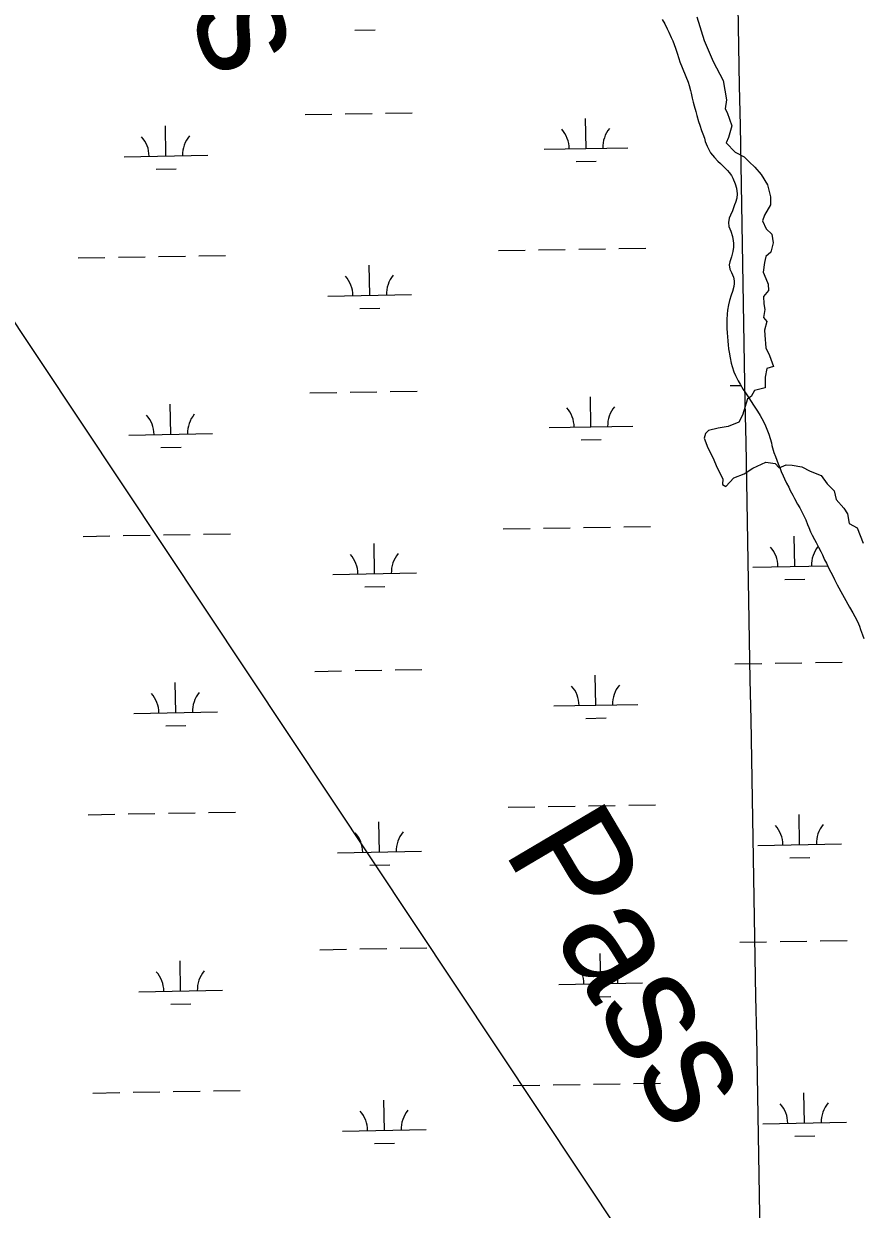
# Model space of a CAD drawing. Extents: x 3903937 to 3942190, y 260677 to 286651.
# Drawn here: x 3933832 to 3934835, y 270584 to 272001 of the extents above; entities that cross this region are included whole.
import ezdxf

# ---------------------------------------------------------------- set-up
doc = ezdxf.new("R2010")
doc.units = 0
for name, color, linetype in [('V-GRID-MAJR', 7, 'Continuous'), ('V-RIVR-EDGE', 7, 'Continuous'), ('V-RIVR-IDEN', 7, 'Continuous'), ('V-UTIL-LINE', 7, 'Continuous'), ('V-WETL-SWMP', 7, 'Continuous')]:
    doc.layers.add(name, color=color, linetype=linetype)

msp = doc.modelspace()

# ---------------------------------------------------------------- linework, layer by layer
at = {"layer": 'V-GRID-MAJR'}
msp.add_spline([(3934784.974, 266484.05), (3934676.585, 272542.013), (3934568.162, 278601.901), (3934459.739, 284661.781), (3934459.704, 284663.713)], degree=3, dxfattribs=at)
at = {"layer": 'V-RIVR-EDGE'}
for points in [[(3934636.431547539, 272009.02125908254), (3934645.059830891, 271980.88555249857), (3934655.9389707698, 271955.7509879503), (3934667.943538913, 271933.2424226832), (3934672.0701092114, 271909.9835719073), (3934670.1943954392, 271899.1044320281), (3934672.8203947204, 271894.97786172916), (3934678.072393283, 271878.8467232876), (3934674.3209657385, 271864.9664413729), (3934671.319823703, 271858.58901454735), (3934682.198963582, 271847.3347319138), (3934693.078103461, 271841.7075905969), (3934699.0803875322, 271835.7053065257), (3934705.832957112, 271829.32787969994), (3934713.3358122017, 271820.6995963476)], [(3934713.380553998, 271820.67284513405), (3934720.8386672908, 271808.3198854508), (3934724.590094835, 271794.0644607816), (3934724.590094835, 271784.3107491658), (3934717.4623825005, 271772.30618102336), (3934714.8363832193, 271765.17846868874), (3934719.3380962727, 271755.7998998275), (3934726.0906658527, 271749.4224730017), (3934727.5912368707, 271738.918475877), (3934724.9652375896, 271728.03933599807), (3934718.962953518, 271722.7873374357), (3934717.087239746, 271715.6596251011), (3934715.586668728, 271704.030199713), (3934718.962953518, 271696.52734462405), (3934721.5889527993, 271689.77477504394), (3934721.9640955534, 271682.2719199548), (3934715.9618114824, 271675.1442076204), (3934716.336954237, 271666.1407815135), (3934717.8375252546, 271659.3882119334), (3934715.9618114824, 271650.0096430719), (3934720.0883817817, 271645.1327872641), (3934717.4623825, 271634.62879013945), (3934717.8375252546, 271628.6265060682), (3934718.962953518, 271613.6207958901), (3934723.089523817, 271604.6173697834), (3934727.966379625, 271591.48737337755), (3934720.0883817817, 271588.8613740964), (3934718.2126680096, 271578.35737697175), (3934718.2126680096, 271565.97766607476), (3934705.4578143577, 271562.6013812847), (3934701.331244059, 271555.4736689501), (3934696.8295310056, 271552.4725269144), (3934690.827246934, 271532.965103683), (3934686.7006766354, 271524.71196308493), (3934673.945822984, 271519.4599645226), (3934661.9412548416, 271517.5842507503), (3934650.3118294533, 271514.9582514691), (3934646.9355446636, 271511.2068239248), (3934645.059830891, 271505.5796826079), (3934649.5615439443, 271493.95025722), (3934655.5638280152, 271482.69597458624), (3934660.815826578, 271470.31626368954), (3934667.5683961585, 271457.1862672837), (3934667.1932534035, 271450.43369770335), (3934670.9446809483, 271447.8076984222), (3934680.698392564, 271458.31169554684), (3934693.078103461, 271463.18855135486), (3934703.2069578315, 271469.94112093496), (3934718.962953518, 271477.0688332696), (3934729.8420933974, 271475.19311949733), (3934734.7189492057, 271470.31626368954), (3934742.972089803, 271473.69254847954), (3934750.474944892, 271473.317405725), (3934761.7292275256, 271471.4416919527), (3934771.858081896, 271466.1896933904), (3934784.9880783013, 271460.937694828), (3934792.1157906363, 271451.18398321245), (3934800.3689312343, 271442.55569985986), (3934802.9949305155, 271432.42684548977), (3934811.998356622, 271421.9228483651), (3934816.5000696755, 271415.170278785), (3934818.375783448, 271403.5408533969), (3934828.129495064, 271398.66399758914), (3934831.505779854, 271389.28542872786), (3934835.2572073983, 271380.2820026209)]]:
    msp.add_lwpolyline(points, dxfattribs=at)
at = {"layer": 'V-UTIL-LINE'}
msp.add_lwpolyline([(3921517.354570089, 284435.91489060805), (3929017.835, 277413.471), (3932265.611, 273984.103), (3936271.063, 267959.08400000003), (3937259.245182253, 266527.5992614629)], dxfattribs=at)
at = {"layer": 'V-WETL-SWMP'}
for p, q in [((3934228.1168320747, 271993.33390385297), (3934252.1131150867, 271993.7562799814)), ((3934168.47826074, 271892.26767173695), (3934200.473304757, 271892.83083990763)), ((3934216.4708267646, 271893.11242399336), (3934248.465870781, 271893.67559216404)), ((3934264.463392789, 271893.95717624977), (3934296.4584368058, 271894.5203444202)), ((3934002.2572565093, 271842.9047023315), (3934001.623692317, 271878.8991268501)), ((3934504.0875237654, 271851.7377839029), (3934503.453959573, 271887.73220842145)), ((3934454.0952674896, 271850.8578336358), (3934554.079780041, 271852.6177341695)), ((3933952.265000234, 271842.0247520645), (3934052.249512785, 271843.78465259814)), ((3934492.3609525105, 271836.09798570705), (3934516.3572355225, 271836.52036183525)), ((3933990.530685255, 271827.2649041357), (3934014.5269682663, 271827.6872802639)), ((3934543.350899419, 271732.3392884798), (3934575.3459434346, 271732.9024566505)), ((3933897.542934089, 271720.9719501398), (3933929.5379781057, 271721.5351183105)), ((3933945.5355001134, 271721.8167023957), (3933977.5305441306, 271722.37987056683)), ((3933993.5280661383, 271722.6614546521), (3934025.5231101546, 271723.224622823)), ((3934041.520632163, 271723.5062069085), (3934073.515676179, 271724.0693750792)), ((3934399.3732013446, 271729.8050317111), (3934431.3682453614, 271730.3681998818)), ((3934447.3657673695, 271730.649783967), (3934479.3608113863, 271731.2129521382)), ((3934495.358333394, 271731.4945362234), (3934527.3533774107, 271732.05770439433)), ((3934245.698152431, 271676.3502249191), (3934245.0645882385, 271712.3446494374)), ((3934195.705896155, 271675.47027465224), (3934295.690408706, 271677.23017518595)), ((3934233.971581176, 271660.71042672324), (3934257.967864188, 271661.1328028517)), ((3934676.163277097, 271568.47727617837), (3934689.050984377, 271568.7041221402)), ((3934174.333009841, 271559.64419460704), (3934206.3280538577, 271560.2073627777)), ((3934222.325575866, 271560.4889468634), (3934254.3206198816, 271561.05211503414)), ((3934270.31814189, 271561.3336991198), (3934302.3131859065, 271561.89686729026)), ((3934509.942272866, 271519.11430677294), (3934509.3087086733, 271555.10873129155)), ((3934008.1120056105, 271510.2812252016), (3934007.4784414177, 271546.2756497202)), ((3934459.9500165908, 271518.23435650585), (3934559.9345291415, 271519.99425703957)), ((3933958.119749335, 271509.4012749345), (3934058.104261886, 271511.16117546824)), ((3933996.3854343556, 271494.64142700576), (3934020.381717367, 271495.06380313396)), ((3934498.2157016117, 271503.47450857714), (3934522.211984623, 271503.8968847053)), ((3934405.227950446, 271397.18155458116), (3934437.222994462, 271397.74472275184)), ((3934453.2205164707, 271398.0263068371), (3934485.215560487, 271398.58947500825)), ((3934501.2130824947, 271398.8710590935), (3934533.2081265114, 271399.4342272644)), ((3934549.2056485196, 271399.71581134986), (3934581.200692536, 271400.27897952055)), ((3933903.39768319, 271388.3484730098), (3933935.3927272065, 271388.9116411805)), ((3933951.3902492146, 271389.1932252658), (3933983.385293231, 271389.7563934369)), ((3933999.382815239, 271390.0379775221), (3934031.3778592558, 271390.60114569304)), ((3934047.375381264, 271390.88272977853), (3934079.37042528, 271391.4458979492)), ((3934251.552901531, 271343.72674778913), (3934250.9193373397, 271379.7211723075)), ((3934753.383168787, 271352.5598293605), (3934752.7496045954, 271388.5542538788)), ((3934703.390912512, 271351.67987909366), (3934792.687097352, 271353.251646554)), ((3934201.560645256, 271342.84679752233), (3934301.5451578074, 271344.606698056)), ((3934741.6565975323, 271336.92003116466), (3934765.652880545, 271337.3424072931)), ((3934239.8263302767, 271328.08694959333), (3934263.822613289, 271328.50932572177)), ((3934682.018026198, 271235.8537990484), (3934714.0130702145, 271236.4169672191)), ((3934730.010592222, 271236.6985513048), (3934762.005636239, 271237.2617194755)), ((3934778.003158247, 271237.5433035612), (3934809.9982022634, 271238.1064717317)), ((3934180.187758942, 271227.0207174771), (3934212.1828029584, 271227.58388564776)), ((3934228.1803249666, 271227.8654697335), (3934260.1753689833, 271228.4286379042)), ((3934276.1728909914, 271228.7102219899), (3934308.1679350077, 271229.27339016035)), ((3934515.797021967, 271186.49082964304), (3934515.163457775, 271222.4852541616)), ((3934013.9667547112, 271177.65774807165), (3934013.3331905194, 271213.65217259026)), ((3934465.804765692, 271185.61087937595), (3934565.789278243, 271187.3707799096)), ((3933963.974498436, 271176.7777978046), (3934063.9590109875, 271178.5376983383)), ((3934504.0704507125, 271170.8510314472), (3934528.066733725, 271171.2734075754)), ((3934002.2401834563, 271162.01794987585), (3934026.236466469, 271162.44032600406)), ((3934507.0678315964, 271066.24758196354), (3934539.062875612, 271066.81075013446)), ((3934555.060397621, 271067.09233421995), (3934587.055441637, 271067.65550239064)), ((3933909.252432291, 271055.7249958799), (3933941.2474763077, 271056.2881640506)), ((3933957.244998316, 271056.5697481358), (3933989.240042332, 271057.13291630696)), ((3934005.2375643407, 271057.4145003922), (3934037.2326083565, 271057.97766856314)), ((3934053.230130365, 271058.2592526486), (3934085.2251743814, 271058.8224208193)), ((3934411.082699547, 271064.55807745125), (3934443.0777435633, 271065.12124562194)), ((3934459.0752655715, 271065.40282970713), (3934491.070309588, 271065.96599787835)), ((3934759.2379178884, 271019.93635223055), (3934758.604353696, 271055.9307767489)), ((3934257.4076506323, 271011.1032706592), (3934256.77408644, 271047.09769517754)), ((3934207.415394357, 271010.22332039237), (3934307.399906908, 271011.9832209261)), ((3934709.2456616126, 271019.0564019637), (3934809.230174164, 271020.8163024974)), ((3934245.681079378, 270995.46347246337), (3934269.67736239, 270995.8858485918)), ((3934747.5113466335, 271004.2965540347), (3934771.5076296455, 271004.71893016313)), ((3934282.027640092, 270896.08674486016), (3934314.022684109, 270896.6499130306)), ((3934687.872775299, 270903.23032191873), (3934719.8678193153, 270903.7934900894)), ((3934735.8653413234, 270904.07507417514), (3934767.8603853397, 270904.6382423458)), ((3934783.857907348, 270904.9198264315), (3934815.8529513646, 270905.48299460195)), ((3934186.0425080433, 270894.3972403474), (3934218.0375520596, 270894.9604085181)), ((3934234.035074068, 270895.2419926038), (3934266.030118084, 270895.8051607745)), ((3934521.651771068, 270853.8673525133), (3934521.018206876, 270889.8617770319)), ((3934019.8215038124, 270845.034270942), (3934019.18793962, 270881.0286954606)), ((3934471.6595147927, 270852.9874022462), (3934571.644027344, 270854.7473027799)), ((3933969.8292475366, 270844.1543206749), (3934069.813760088, 270845.9142212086)), ((3934008.0949325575, 270829.3944727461), (3934032.0912155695, 270829.8168488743)), ((3934509.9251998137, 270838.2275543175), (3934533.921482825, 270838.64993044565)), ((3934416.937448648, 270731.9346003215), (3934448.9324926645, 270732.4977684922)), ((3934464.930014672, 270732.77935257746), (3934496.925058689, 270733.3425207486)), ((3934512.922580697, 270733.62410483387), (3934544.9176247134, 270734.1872730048)), ((3934560.915146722, 270734.4688570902), (3934592.910190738, 270735.0320252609)), ((3933915.1071813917, 270723.1015187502), (3933947.1022254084, 270723.6646869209)), ((3933963.0997474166, 270723.94627100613), (3933995.0947914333, 270724.5094391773)), ((3934011.0923134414, 270724.7910232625), (3934043.0873574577, 270725.35419143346)), ((3934059.0848794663, 270725.6357755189), (3934091.079923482, 270726.1989436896)), ((3934263.2623997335, 270678.4797935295), (3934262.628835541, 270714.47421804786)), ((3934765.092666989, 270687.3128751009), (3934764.4591027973, 270723.3072996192)), ((3934715.100410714, 270686.432924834), (3934815.084923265, 270688.1928253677)), ((3934213.270143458, 270677.5998432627), (3934313.2546560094, 270679.35974379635)), ((3934753.3660957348, 270671.673076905), (3934777.3623787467, 270672.09545303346)), ((3934251.535828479, 270662.8399953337), (3934275.5321114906, 270663.26237146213))]:
    msp.add_line(p, q, dxfattribs=at)
for points in [[(3934595.068, 272005.847), (3934598.142, 272000.744), (3934601.203, 271994.904), (3934603.134, 271990.767), (3934605.662, 271984.515), (3934607.592, 271980.273), (3934611.031, 271971.795), (3934613.035, 271965.657), (3934615.14, 271959.30700000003), (3934616.13, 271955.501), (3934626.146, 271931.021), (3934627.346, 271927.212), (3934628.716, 271920.979), (3934629.615, 271918.017), (3934630.88, 271911.786), (3934632.0700000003, 271907.346), (3934633.153, 271902.802), (3934635.148, 271896.138), (3934636.436, 271891.27400000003), (3934638.3170000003, 271884.086), (3934640.031, 271879.531), (3934642.136, 271873.181), (3934643.438, 271869.16000000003), (3934645.457, 271863.969), (3934646.447, 271860.163), (3934648.7770000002, 271854.651), (3934651.116, 271849.665), (3934652.8540000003, 271846.58400000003), (3934657.602, 271840.927), (3934661.64, 271836.86100000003), (3934664.8540000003, 271833.86), (3934670.0330000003, 271828.828), (3934673.241, 271825.512), (3934675.203, 271823.163), (3934677.878, 271819.435), (3934679.3000000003, 271816.359), (3934682.241, 271809.574), (3934683.948, 271804.599), (3934684.677, 271797.745), (3934684.06, 271792.282), (3934682.716, 271787.357), (3934681.613, 271784.32300000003), (3934678.969, 271777.20900000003), (3934676.571, 271772.196), (3934675.247, 271768.534), (3934674.4220000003, 271763.179), (3934674.8710000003, 271758.541), (3934677.094, 271752.925), (3934679.198, 271746.47000000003), (3934679.96, 271741.615), (3934680.33, 271738.55700000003), (3934680.15, 271734.034), (3934679.43, 271728.677), (3934677.9560000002, 271722.281), (3934675.752, 271716.318), (3934675.167, 271712.749), (3934675.8200000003, 271707.685), (3934677.855, 271703.442), (3934680.396, 271697.926), (3934681.17, 271693.808), (3934681.219, 271690.439), (3934680.5270000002, 271686.767), (3934678.954, 271680.793), (3934677.515, 271676.501), (3934675.622, 271670.217), (3934674.181, 271665.108), (3934673.019, 271658.495), (3934672.523, 271653.978), (3934672.1, 271647.45900000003), (3934672.1350000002, 271643.248), (3934672.245, 271637.141), (3934672.569, 271631.241), (3934672.9250000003, 271627.341), (3934673.4590000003, 271621.43700000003), (3934673.912, 271617.009), (3934674.365, 271612.581)], [(3934674.365, 271612.581), (3934675.136, 271608.253), (3934676.082, 271601.816), (3934677.451, 271595.478), (3934678.541, 271591.355), (3934680.751, 271585.003), (3934682.679, 271580.656), (3934685.9420000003, 271574.286), (3934688.19, 271570.14400000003), (3934691.877, 271563.978), (3934694.44, 271559.831), (3934698.653, 271553.656), (3934701.427, 271549.505), (3934704.302, 271545.142), (3934709.022, 271537.801), (3934712.099, 271532.909), (3934716.0810000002, 271525.475), (3934718.4220000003, 271520.594), (3934721.057, 271514.446), (3934722.573, 271510.631), (3934723.852, 271505.242), (3934725.664, 271500.265), (3934726.238, 271496.782), (3934728.3140000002, 271488.643), (3934730.233, 271483.76900000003), (3934733.776, 271475.185), (3934735.998, 271469.569), (3934737.307, 271465.969), (3934739.534, 271460.564), (3934741.162, 271457.169), (3934743.707, 271451.969), (3934746.153, 271447.087), (3934748.088, 271443.16000000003), (3934751.151, 271437.426), (3934753.294, 271433.391), (3934756.8710000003, 271426.911), (3934759.325, 271422.555), (3934762.588, 271416.185), (3934764.625, 271412.047), (3934766.56, 271408.12), (3934768.781, 271402.39900000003), (3934770.094, 271399.01), (3934772.3200000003, 271393.605), (3934774.153, 271389.89), (3934777.114, 271384.368), (3934779.056, 271380.862), (3934781.914, 271375.447), (3934784.667, 271370.033), (3934786.5, 271366.319), (3934789.1380000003, 271360.381), (3934791.177, 271356.347), (3934794.231, 271350.087), (3934796.473, 271345.629), (3934798.822, 271341.275), (3934800.957, 271336.713), (3934804.218, 271330.239), (3934818.937, 271303.681), (3934822.615, 271296.989), (3934825.1750000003, 271292.631), (3934828.336, 271286.474), (3934830.774, 271281.17100000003), (3934832.076, 271277.14900000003), (3934834.4960000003, 271270.688), (3934835.9990000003, 271266.138)]]:
    msp.add_lwpolyline(points, dxfattribs=at)
for centre, radius, start, end in [((3934448.84478732, 271851.2402928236), 35.24628790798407, 0.23658072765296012, 41.78023906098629), ((3934559.3135480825, 271853.1847342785), 35.24628790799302, 140.23657772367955, 181.78023605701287), ((3933947.0145200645, 271842.4072112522), 35.24628790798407, 0.23658072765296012, 41.78023906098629), ((3934057.483280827, 271844.3516527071), 35.24628790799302, 140.23657772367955, 181.78023605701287), ((3934190.4554159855, 271675.85273384), 35.24628790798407, 0.23658072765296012, 41.78023906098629), ((3934300.9241767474, 271677.79717529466), 35.24628790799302, 140.23657772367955, 181.78023605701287), ((3934063.338029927, 271511.7281755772), 35.24628790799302, 140.23657772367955, 181.78023605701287), ((3934454.699536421, 271518.6168156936), 35.24628790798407, 0.23658072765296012, 41.78023906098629), ((3934565.1682971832, 271520.5612571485), 35.24628790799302, 140.23657772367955, 181.78023605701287), ((3933952.869269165, 271509.7837341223), 35.24628790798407, 0.23658072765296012, 41.78023906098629), ((3934196.3101650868, 271343.22925671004), 35.24628790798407, 0.23658072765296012, 41.78023906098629), ((3934306.7789258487, 271345.1736981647), 35.24628790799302, 140.23657772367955, 181.78023605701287), ((3934698.1404323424, 271352.0623382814), 35.24628790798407, 0.23658072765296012, 41.78023906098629), ((3934808.6091931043, 271354.006779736), 35.24628790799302, 140.52351814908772, 181.78023605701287), ((3934460.554285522, 271185.9933385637), 35.24628790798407, 0.23658072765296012, 41.78023906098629), ((3934571.0230462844, 271187.93778001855), 35.24628790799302, 140.23657772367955, 181.78023605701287), ((3933958.7240182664, 271177.1602569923), 35.24628790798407, 0.23658072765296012, 41.78023906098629), ((3934069.1927790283, 271179.1046984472), 35.24628790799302, 140.23657772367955, 181.78023605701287), ((3934703.995181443, 271019.43886115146), 35.24628790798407, 0.23658072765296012, 41.78023906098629), ((3934814.4639422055, 271021.3833026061), 35.24628790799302, 140.23657772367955, 181.78023605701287), ((3934202.1649141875, 271010.60577958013), 35.24628790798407, 0.23658072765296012, 41.78023906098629), ((3934312.63367495, 271012.5502210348), 35.24628790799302, 140.23657772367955, 181.78023605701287), ((3933964.5787673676, 270844.53677986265), 35.24628790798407, 0.23658072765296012, 41.78023906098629), ((3934075.0475281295, 270846.48122131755), 35.24628790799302, 140.23657772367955, 181.78023605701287), ((3934466.4090346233, 270853.369861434), 35.24628790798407, 0.23658072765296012, 41.78023906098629), ((3934576.8777953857, 270855.3143028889), 35.24628790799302, 140.23657772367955, 181.78023605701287), ((3934208.0196632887, 270677.9823024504), 35.24628790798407, 0.23658072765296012, 41.78023906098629), ((3934318.4884240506, 270679.92674390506), 35.24628790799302, 140.23657772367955, 181.78023605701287), ((3934709.8499305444, 270686.8153840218), 35.24628790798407, 0.23658072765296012, 41.78023906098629), ((3934820.3186913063, 270688.7598254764), 35.24628790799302, 140.23657772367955, 181.78023605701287)]:
    msp.add_arc(centre, radius, start, end, dxfattribs=at)

# ---------------------------------------------------------------- texts
at = {"layer": 'V-RIVR-IDEN'}
for s, height, rotation, p in [('Leons', 132.99973599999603, 289.57910096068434, (3933897.532869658, 272388.44227868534)), ('Pass', 132.9997359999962, 300.6201493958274, (3934404.23915167, 271013.36594806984))]:
    msp.add_text(s, height=height, rotation=rotation, dxfattribs=at).set_placement(p)

doc.saveas('drawing.dxf')
